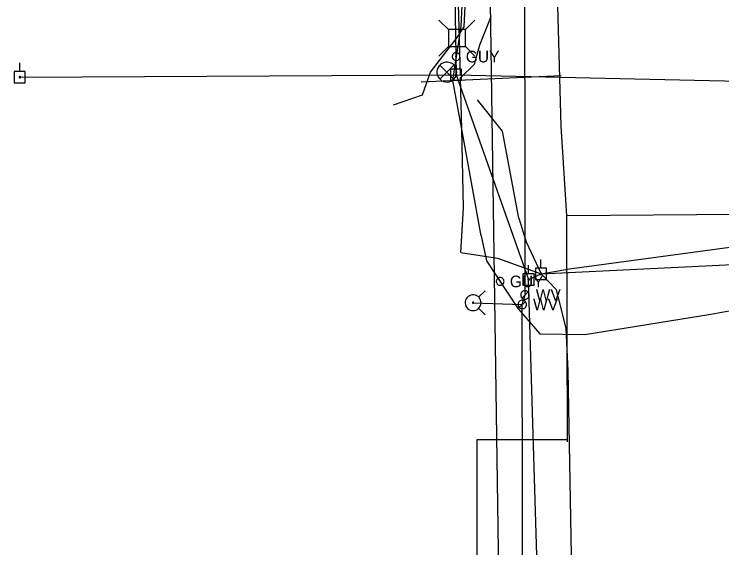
# Model space of a CAD drawing. Extents: x 596028 to 606371, y 330010 to 403088.
# Drawn here: x 601672.2 to 601906.5, y 398116.1 to 398292.8 of the extents above; entities that cross this region are included whole.
import ezdxf

# ---------------------------------------------------------------- set-up
doc = ezdxf.new("R2010")
doc.units = 0
for name, color, linetype in [('E_SIG', 7, 'Continuous'), ('E_UTL_AG_Bold', 7, 'Continuous'), ('E_UTL_EGuyWire', 7, 'Continuous'), ('E_UTL_EPowerPole', 7, 'Continuous'), ('E_UTL_FO_UG', 7, 'Continuous'), ('E_UTL_G_UG', 7, 'Continuous'), ('E_UTL_Overhead', 7, 'Continuous'), ('E_UTL_SAN_UG', 7, 'Continuous'), ('E_UTL_T_UG', 7, 'Continuous'), ('E_UTL_TV_UG', 7, 'Continuous'), ('E_UTL_W', 7, 'Continuous'), ('E_UTL_W_UG', 7, 'Continuous'), ('E_UTL_WHydrant', 7, 'Continuous')]:
    doc.layers.add(name, color=color, linetype=linetype)

msp = doc.modelspace()

# ---------------------------------------------------------------- linework, layer by layer
at = {"layer": 'E_SIG'}
for points in [[(601818.77, 398273.63), (601818.71, 398274.25), (601818.54, 398274.85), (601818.25, 398275.41), (601817.86, 398275.9), (601817.39, 398276.32), (601816.85, 398276.63), (601816.25, 398276.83), (601815.63, 398276.92), (601815, 398276.89), (601814.4, 398276.75), (601813.82, 398276.49), (601813.31, 398276.12), (601812.88, 398275.67), (601812.54, 398275.14), (601812.31, 398274.56), (601812.19, 398273.94), (601812.19, 398273.31), (601812.31, 398272.7), (601812.54, 398272.12), (601812.88, 398271.59), (601813.31, 398271.13), (601813.82, 398270.77), (601814.4, 398270.51), (601815, 398270.36), (601815.63, 398270.33), (601816.25, 398270.42), (601816.85, 398270.63), (601817.39, 398270.94), (601817.86, 398271.35), (601818.25, 398271.84), (601818.54, 398272.4), (601818.71, 398273), (601818.77, 398273.63)], [(601817.74, 398275.96), (601813.13, 398271.31)], [(601813.13, 398275.91), (601817.78, 398271.26)]]:
    msp.add_lwpolyline(points, dxfattribs=at)
at = {"layer": 'E_UTL_AG_Bold'}
for points in [[(601815.96, 398287.7), (601812.78, 398290.88)], [(601821.59, 398287.7), (601824.78, 398290.88)], [(601821.59, 398287.7), (601815.96, 398287.7)], [(601815.96, 398287.7), (601815.96, 398282.07)], [(601821.59, 398282.07), (601821.59, 398287.7)], [(601815.96, 398282.07), (601812.78, 398278.88)], [(601815.96, 398282.07), (601821.59, 398282.07)], [(601821.59, 398282.07), (601824.78, 398278.88)]]:
    msp.add_lwpolyline(points, dxfattribs=at)
at = {"layer": 'E_UTL_EGuyWire'}
msp.add_line((601818.52, 398272.77), (601818.52, 398278.77), dxfattribs=at)
for points in [[(601819.81, 398278.77), (601819.78, 398279.01), (601819.71, 398279.25), (601819.6, 398279.46), (601819.45, 398279.66), (601819.27, 398279.81), (601819.06, 398279.94), (601818.82, 398280.02), (601818.58, 398280.05), (601818.34, 398280.04), (601818.1, 398279.98), (601817.88, 398279.88), (601817.68, 398279.74), (601817.51, 398279.56), (601817.38, 398279.36), (601817.29, 398279.13), (601817.24, 398278.89), (601817.24, 398278.65), (601817.29, 398278.41), (601817.38, 398278.18), (601817.51, 398277.98), (601817.68, 398277.8), (601817.88, 398277.66), (601818.1, 398277.56), (601818.34, 398277.5), (601818.58, 398277.49), (601818.82, 398277.52), (601819.06, 398277.6), (601819.27, 398277.72), (601819.45, 398277.88), (601819.6, 398278.08), (601819.71, 398278.29), (601819.78, 398278.53), (601819.81, 398278.77)], [(601818.68, 398278.77), (601818.68, 398278.8), (601818.67, 398278.83), (601818.66, 398278.86), (601818.64, 398278.88), (601818.62, 398278.9), (601818.59, 398278.92), (601818.56, 398278.93), (601818.53, 398278.93), (601818.5, 398278.93), (601818.47, 398278.92), (601818.44, 398278.91), (601818.42, 398278.89), (601818.4, 398278.87), (601818.38, 398278.84), (601818.37, 398278.81), (601818.36, 398278.78), (601818.36, 398278.75), (601818.37, 398278.72), (601818.38, 398278.7), (601818.4, 398278.67), (601818.42, 398278.65), (601818.44, 398278.63), (601818.47, 398278.62), (601818.5, 398278.61), (601818.53, 398278.61), (601818.56, 398278.61), (601818.59, 398278.62), (601818.62, 398278.64), (601818.64, 398278.66), (601818.66, 398278.68), (601818.67, 398278.71), (601818.68, 398278.74), (601818.68, 398278.77)], [(601834.39, 398204.32), (601834.37, 398204.56), (601834.3, 398204.8), (601834.18, 398205.01), (601834.03, 398205.21), (601833.85, 398205.36), (601833.64, 398205.49), (601833.41, 398205.57), (601833.17, 398205.6), (601832.92, 398205.59), (601832.69, 398205.53), (601832.46, 398205.43), (601832.26, 398205.29), (601832.1, 398205.11), (601831.96, 398204.91), (601831.87, 398204.68), (601831.83, 398204.44), (601831.83, 398204.2), (601831.87, 398203.96), (601831.96, 398203.73), (601832.1, 398203.53), (601832.26, 398203.35), (601832.46, 398203.21), (601832.69, 398203.11), (601832.92, 398203.05), (601833.17, 398203.04), (601833.41, 398203.07), (601833.64, 398203.15), (601833.85, 398203.27), (601834.03, 398203.43), (601834.18, 398203.63), (601834.3, 398203.84), (601834.37, 398204.08), (601834.39, 398204.32)], [(601833.27, 398204.32), (601833.26, 398204.35), (601833.25, 398204.38), (601833.24, 398204.41), (601833.22, 398204.43), (601833.2, 398204.45), (601833.17, 398204.47), (601833.14, 398204.48), (601833.11, 398204.48), (601833.08, 398204.48), (601833.05, 398204.47), (601833.03, 398204.46), (601833, 398204.44), (601832.98, 398204.42), (601832.96, 398204.39), (601832.95, 398204.36), (601832.95, 398204.33), (601832.95, 398204.3), (601832.95, 398204.27), (601832.96, 398204.25), (601832.98, 398204.22), (601833, 398204.2), (601833.03, 398204.18), (601833.05, 398204.17), (601833.08, 398204.16), (601833.11, 398204.16), (601833.14, 398204.16), (601833.17, 398204.17), (601833.2, 398204.19), (601833.22, 398204.21), (601833.24, 398204.23), (601833.25, 398204.26), (601833.26, 398204.29), (601833.27, 398204.32)]]:
    msp.add_lwpolyline(points, dxfattribs=at)
at = {"layer": 'E_UTL_EPowerPole'}
for points in [[(601818.49, 398274.61), (601818.49, 398277.52)], [(601674.05, 398273.79), (601674.05, 398276.69)], [(601675.9, 398273.79), (601672.21, 398273.79)], [(601672.21, 398273.79), (601672.21, 398270.09)], [(601675.9, 398270.09), (601675.9, 398273.79)], [(601820.33, 398274.61), (601816.65, 398274.61)], [(601816.65, 398274.61), (601816.65, 398270.92)], [(601818.76, 398272.77), (601818.76, 398272.81), (601818.74, 398272.86), (601818.72, 398272.9), (601818.7, 398272.93), (601818.66, 398272.96), (601818.62, 398272.99), (601818.58, 398273), (601818.53, 398273.01), (601818.49, 398273.01), (601818.44, 398272.99), (601818.4, 398272.98), (601818.37, 398272.95), (601818.33, 398272.92), (601818.31, 398272.88), (601818.29, 398272.84), (601818.29, 398272.79), (601818.29, 398272.75), (601818.29, 398272.7), (601818.31, 398272.66), (601818.33, 398272.62), (601818.37, 398272.59), (601818.4, 398272.56), (601818.44, 398272.54), (601818.49, 398272.53), (601818.53, 398272.53), (601818.58, 398272.54), (601818.62, 398272.55), (601818.66, 398272.58), (601818.7, 398272.6), (601818.72, 398272.64), (601818.74, 398272.68), (601818.76, 398272.72), (601818.76, 398272.77)], [(601820.33, 398270.92), (601820.33, 398274.61)], [(601674.32, 398271.94), (601674.32, 398271.99), (601674.31, 398272.03), (601674.28, 398272.07), (601674.26, 398272.11), (601674.22, 398272.14), (601674.18, 398272.16), (601674.14, 398272.18), (601674.1, 398272.18), (601674.05, 398272.18), (601674.01, 398272.17), (601673.96, 398272.15), (601673.93, 398272.12), (601673.9, 398272.09), (601673.87, 398272.05), (601673.85, 398272.01), (601673.85, 398271.97), (601673.85, 398271.92), (601673.85, 398271.88), (601673.87, 398271.83), (601673.9, 398271.8), (601673.93, 398271.76), (601673.96, 398271.74), (601674.01, 398271.72), (601674.05, 398271.71), (601674.1, 398271.71), (601674.14, 398271.71), (601674.18, 398271.73), (601674.22, 398271.75), (601674.26, 398271.78), (601674.28, 398271.81), (601674.31, 398271.85), (601674.32, 398271.9), (601674.32, 398271.94)], [(601816.65, 398270.92), (601820.33, 398270.92)], [(601672.21, 398270.09), (601675.9, 398270.09)], [(601842.48, 398206.79), (601842.48, 398209.7)], [(601846.63, 398208.68), (601846.63, 398211.58)], [(601848.48, 398208.68), (601844.79, 398208.68)], [(601844.79, 398208.68), (601844.79, 398204.98)], [(601848.48, 398204.98), (601848.48, 398208.68)], [(601844.32, 398206.79), (601840.63, 398206.79)], [(601840.63, 398206.79), (601840.63, 398203.1)], [(601842.75, 398204.94), (601842.74, 398204.99), (601842.73, 398205.03), (601842.71, 398205.07), (601842.68, 398205.11), (601842.65, 398205.14), (601842.61, 398205.16), (601842.56, 398205.18), (601842.52, 398205.18), (601842.47, 398205.18), (601842.43, 398205.17), (601842.39, 398205.15), (601842.35, 398205.12), (601842.32, 398205.09), (601842.3, 398205.05), (601842.28, 398205.01), (601842.27, 398204.97), (601842.27, 398204.92), (601842.28, 398204.88), (601842.3, 398204.84), (601842.32, 398204.8), (601842.35, 398204.76), (601842.39, 398204.74), (601842.43, 398204.72), (601842.47, 398204.71), (601842.52, 398204.71), (601842.56, 398204.71), (601842.61, 398204.73), (601842.65, 398204.75), (601842.68, 398204.78), (601842.71, 398204.82), (601842.73, 398204.86), (601842.74, 398204.9), (601842.75, 398204.94)], [(601844.32, 398203.1), (601844.32, 398206.79)], [(601844.79, 398204.98), (601848.48, 398204.98)], [(601846.9, 398206.83), (601846.9, 398206.88), (601846.89, 398206.92), (601846.86, 398206.96), (601846.84, 398207), (601846.8, 398207.03), (601846.76, 398207.05), (601846.72, 398207.06), (601846.68, 398207.07), (601846.63, 398207.07), (601846.59, 398207.06), (601846.55, 398207.04), (601846.51, 398207.01), (601846.48, 398206.98), (601846.45, 398206.94), (601846.44, 398206.9), (601846.43, 398206.86), (601846.43, 398206.81), (601846.44, 398206.77), (601846.45, 398206.72), (601846.48, 398206.69), (601846.51, 398206.65), (601846.55, 398206.63), (601846.59, 398206.61), (601846.63, 398206.6), (601846.68, 398206.59), (601846.72, 398206.6), (601846.76, 398206.62), (601846.8, 398206.64), (601846.84, 398206.67), (601846.86, 398206.7), (601846.89, 398206.74), (601846.9, 398206.79), (601846.9, 398206.83)], [(601840.63, 398203.1), (601844.32, 398203.1)]]:
    msp.add_lwpolyline(points, dxfattribs=at)
at = {"layer": 'E_UTL_FO_UG'}
for points in [[(601820.25, 398288.69), (601822.54, 398338.23), (601829.33, 398338.93), (601827.68, 398416.8), (601821.04, 398415.63), (601830.29, 398452.55)], [(601818.89, 398285.08), (601821.24, 398288.67), (601823.6, 398338.38), (601821.65, 398415.53), (601816.81, 398445.54)], [(601826.8, 398219.46), (601820.39, 398254.73), (601817.47, 398270.8), (601820.25, 398288.69)], [(601797.8, 398262.82), (601807.35, 398266.13), (601810.02, 398273.66), (601818.89, 398285.08)], [(601826.8, 398219.46), (601828.63, 398211.19), (601839.04, 398195.3), (601846.21, 398186.92), (601861.16, 398186.8)], [(601861.16, 398186.8), (601902.91, 398193.45), (601942.93, 398200.71), (601974.02, 398206.35), (601994.36, 398208.96), (602038.01, 398210.16), (602051.06, 398199.43), (602058.54, 398185.63)]]:
    msp.add_lwpolyline(points, dxfattribs=at)
at = {"layer": 'E_UTL_G_UG'}
for points in [[(601855.19, 398226.11), (601853.33, 398255.76), (601852.25, 398295.67), (601850.77, 398338.85), (601850.19, 398384.26), (601848.38, 398433.34), (601848.23, 398435.09), (601847.69, 398450.57), (601847.68, 398451.16), (601847.93, 398482.27), (601847.04, 398563.69), (601846.65, 398581.88), (601845.72, 398620.07), (601844.78, 398659.8), (601843.05, 398710.64), (601842.26, 398757.97), (601841.06, 398820.62), (601839.42, 398879.66)], [(601853.33, 398272.36), (601806.97, 398270.31)], [(601855.19, 398226.11), (601912.46, 398226.6), (601912.53, 398226.58), (602058.8, 398226.62)], [(601855.36, 398151.16), (601855.19, 398226.11)], [(601877.35, 395803.34), (601825.46, 397658.26), (601825.46, 398152.02), (601855.36, 398152.02)]]:
    msp.add_lwpolyline(points, dxfattribs=at)
at = {"layer": 'E_UTL_Overhead'}
for points in [[(601799.71, 399128), (601802.67, 398978.9), (601805.44, 398837.6), (601808.29, 398687.36), (601814.03, 398508.79), (601815.62, 398465.02), (601815.47, 398454.62), (601818.52, 398272.77), (601842.51, 398204.94), (601846.66, 398206.83), (601971.29, 398212.9), (602201.47, 398217.45), (602455.18, 398214.45), (602672.91, 398212.36), (602889.72, 398211.91), (603174.13, 398213.34), (603438.35, 398217.5), (603564.62, 398219.01), (603722.34, 398221.33)], [(601674.08, 398271.94), (601818.52, 398272.77), (601951.76, 398269.75), (601972.43, 398213)], [(601849.2, 397981.91), (601842.51, 398204.94)]]:
    msp.add_lwpolyline(points, dxfattribs=at)
at = {"layer": 'E_UTL_SAN_UG'}
msp.add_lwpolyline([(601834.58, 397979.3), (601827.27, 398477.97), (601824.22, 398555.37), (601823.94, 398602.6), (601823.36, 398635.14), (601822.76, 398683.08), (601820.93, 398724.67), (601817.01, 398811.67), (601816.14, 398892.72), (601815.6, 398929.5), (601815.23, 398967.73), (601816.12, 399020.67), (601816.07, 399067.52), (601809, 399163.56), (601809.63, 399289.25), (601808.51, 399354.86), (601805.68, 399399.45), (601802.75, 399484.94), (601799.12, 399562.02), (601798.13, 399736.67), (601901.37, 399736.39)], dxfattribs=at)
at = {"layer": 'E_UTL_T_UG'}
for points in [[(601820.07, 398213.89), (601821.01, 398228.66), (601820.39, 398254.73), (601819.99, 398271.72), (601824.59, 398276.22), (601826.39, 398282.61), (601830.12, 398292.09)], [(601839.34, 398225.26), (601833.85, 398254.11), (601825.61, 398264.41)], [(601839.34, 398225.26), (601841.71, 398217.42), (601846.66, 398206.83)], [(601820.07, 398213.89), (601832.26, 398212.07), (601846.66, 398206.83)], [(601855.58, 398174.69), (601855.01, 398188.83), (601851.77, 398201.54), (601846.66, 398206.83)], [(601849.2, 397981.91), (601858.62, 398009.93), (601855.58, 398174.69)]]:
    msp.add_lwpolyline(points, dxfattribs=at)
at = {"layer": 'E_UTL_TV_UG'}
for points in [[(601819.99, 398272.77), (601808.29, 398687.36)], [(601846.66, 398206.83), (601856.04, 398208.48), (601917.27, 398216.8), (601931.58, 398220.08), (601995.02, 398223.34), (602037.65, 398221.51), (602079.24, 398219.86), (602155.1, 398220.45), (602201.75, 398219.96), (602262.71, 398218.68), (602302.74, 398218.72), (602410.86, 398217.92), (602454.66, 398215.89), (602483.44, 398221.67), (602523.84, 398220.75), (602608.24, 398219.59), (602659.56, 398218.07), (602684.31, 398217.9), (602710.43, 398215.71), (602791.34, 398212.59), (602861.22, 398214.04), (602886.05, 398214.01), (602889.72, 398211.91)]]:
    msp.add_lwpolyline(points, dxfattribs=at)
at = {"layer": 'E_UTL_W'}
for points in [[(601842.76, 398199.83), (601842.74, 398200.1), (601842.66, 398200.36), (601842.54, 398200.6), (601842.37, 398200.81), (601842.17, 398200.99), (601841.93, 398201.12), (601841.67, 398201.21), (601841.41, 398201.25), (601841.14, 398201.24), (601840.87, 398201.17), (601840.63, 398201.06), (601840.4, 398200.9), (601840.22, 398200.71), (601840.07, 398200.48), (601839.97, 398200.23), (601839.92, 398199.96), (601839.92, 398199.69), (601839.97, 398199.42), (601840.07, 398199.17), (601840.22, 398198.94), (601840.4, 398198.75), (601840.63, 398198.59), (601840.87, 398198.48), (601841.14, 398198.41), (601841.41, 398198.4), (601841.67, 398198.44), (601841.93, 398198.53), (601842.17, 398198.66), (601842.37, 398198.84), (601842.54, 398199.05), (601842.66, 398199.3), (601842.74, 398199.56), (601842.76, 398199.83)], [(601840.33, 398198.82), (601842.35, 398200.83)], [(601841.87, 398196.71), (601841.85, 398196.98), (601841.77, 398197.24), (601841.65, 398197.48), (601841.48, 398197.69), (601841.27, 398197.87), (601841.04, 398198), (601840.78, 398198.09), (601840.51, 398198.13), (601840.24, 398198.12), (601839.98, 398198.05), (601839.73, 398197.94), (601839.51, 398197.78), (601839.33, 398197.59), (601839.18, 398197.36), (601839.08, 398197.11), (601839.03, 398196.84), (601839.03, 398196.57), (601839.08, 398196.31), (601839.18, 398196.05), (601839.33, 398195.83), (601839.51, 398195.63), (601839.73, 398195.47), (601839.98, 398195.36), (601840.24, 398195.3), (601840.51, 398195.28), (601840.78, 398195.32), (601841.04, 398195.41), (601841.27, 398195.55), (601841.48, 398195.72), (601841.65, 398195.94), (601841.77, 398196.18), (601841.85, 398196.44), (601841.87, 398196.71)], [(601839.44, 398195.7), (601841.45, 398197.71)]]:
    msp.add_lwpolyline(points, dxfattribs=at)
at = {"layer": 'E_UTL_W_UG'}
for points in [[(601824.16, 398197.27), (601840.45, 398196.71), (601841.34, 398199.83), (601841.28, 398342.75), (601840.62, 398415.75), (601841.5, 398421.17), (601841.39, 398465.47), (601840.94, 398510.19), (601840.03, 398586.22), (601835.58, 398667.05), (601837.06, 398671.26), (601833.62, 398740.72), (601832.23, 398798.33), (601831.17, 398840.3), (601829.18, 398889.33), (601827.46, 398929.19), (601827.81, 398993.9), (601827.18, 399023.94), (601825.9, 399089.09)], [(601751.6, 397731.9), (601840.55, 397731.9), (601839.85, 397967.55), (601840.68, 397972.31), (601840.45, 398196.71)]]:
    msp.add_lwpolyline(points, dxfattribs=at)
at = {"layer": 'E_UTL_WHydrant'}
for points in [[(601825.99, 398199.1), (601828.14, 398201.25)], [(601824.16, 398194.65), (601824.65, 398194.69), (601825.13, 398194.83), (601825.58, 398195.06), (601825.97, 398195.37), (601826.3, 398195.75), (601826.54, 398196.18), (601826.71, 398196.65), (601826.78, 398197.14), (601826.75, 398197.64), (601826.64, 398198.13), (601826.43, 398198.58), (601826.14, 398198.99), (601825.78, 398199.33), (601825.36, 398199.6), (601824.9, 398199.79), (601824.41, 398199.88), (601823.91, 398199.88), (601823.42, 398199.79), (601822.96, 398199.6), (601822.54, 398199.33), (601822.18, 398198.99), (601821.89, 398198.58), (601821.68, 398198.13), (601821.56, 398197.64), (601821.54, 398197.14), (601821.61, 398196.65), (601821.77, 398196.18), (601822.02, 398195.75), (601822.35, 398195.37), (601822.74, 398195.06), (601823.18, 398194.83), (601823.66, 398194.69), (601824.16, 398194.65)], [(601824.16, 398197.07), (601824.2, 398197.07), (601824.23, 398197.08), (601824.27, 398197.1), (601824.3, 398197.12), (601824.32, 398197.15), (601824.34, 398197.19), (601824.35, 398197.22), (601824.36, 398197.26), (601824.36, 398197.3), (601824.35, 398197.34), (601824.33, 398197.37), (601824.31, 398197.4), (601824.28, 398197.43), (601824.25, 398197.45), (601824.22, 398197.46), (601824.18, 398197.47), (601824.14, 398197.47), (601824.1, 398197.46), (601824.07, 398197.45), (601824.03, 398197.43), (601824.01, 398197.4), (601823.98, 398197.37), (601823.97, 398197.34), (601823.96, 398197.3), (601823.96, 398197.26), (601823.96, 398197.22), (601823.98, 398197.19), (601824, 398197.15), (601824.02, 398197.12), (601824.05, 398197.1), (601824.08, 398197.08), (601824.12, 398197.07), (601824.16, 398197.07)], [(601825.99, 398195.43), (601828.14, 398193.29)]]:
    msp.add_lwpolyline(points, dxfattribs=at)

# ---------------------------------------------------------------- texts
at = {"layer": 'E_UTL_EGuyWire'}
for p in [(601821.73, 398276.84), (601836.31, 398202.39)]:
    msp.add_text('GUY', height=3.85, dxfattribs=at).set_placement(p)
at = {"layer": 'E_UTL_W'}
for p in [(601844.9, 398197.9), (601844.01, 398194.78)]:
    msp.add_text('WV', height=3.85, dxfattribs=at).set_placement(p)

doc.saveas('drawing.dxf')
